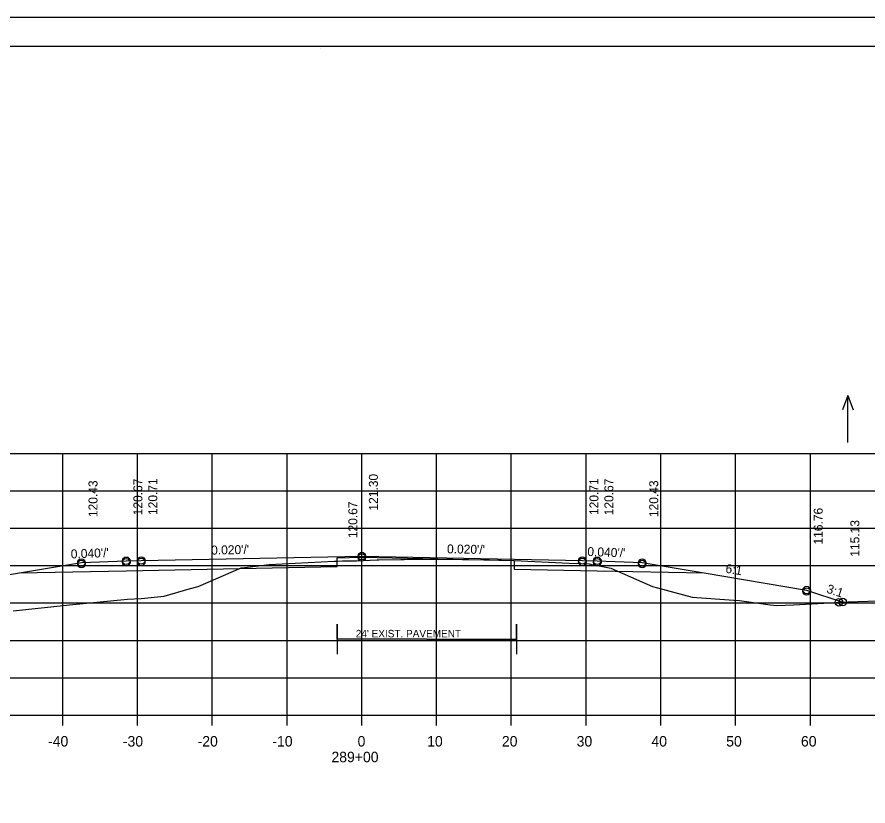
# Model space of a CAD drawing. Extents: x 1175611 to 1176402, y -433344 to -416213.
# Drawn here: x 1175734.9 to 1175848.7, y -417875.4 to -417769.9 of the extents above; entities that cross this region are included whole.
import ezdxf

# ---------------------------------------------------------------- set-up
doc = ezdxf.new("R2010")
doc.units = 0
for name, color, linetype in [('R_Alt Surface', 7, 'Continuous'), ('R_Axis', 7, 'Continuous'), ('R_Axis Annot', 7, 'Continuous'), ('R_Border', 7, 'Continuous'), ('R_Exist Surface', 7, 'Continuous'), ('R_Fin Surface', 7, 'Continuous'), ('R_Grid', 7, 'Continuous'), ('R_No Plot', 7, 'Continuous'), ('R_Water Annot', 7, 'Continuous'), ('R_Xsect Elev', 7, 'Continuous'), ('R_Xsect Slope', 7, 'Continuous')]:
    doc.layers.add(name, color=color, linetype=linetype)

msp = doc.modelspace()

# ---------------------------------------------------------------- linework, layer by layer
at = {"layer": 'R_Alt Surface'}
for q in [(1175777.67, -417853.04), (1175801.67, -417853.04)]:
    msp.add_line((1175789.67, -417853.04), q, dxfattribs=at)
for points in [[(1175735.2, -417844.19), (1175749.47, -417843.91), (1175777.67, -417843.34), (1175777.67, -417842.18), (1175780.97, -417842.11), (1175801.34, -417842.52), (1175801.34, -417843.68), (1175812.47, -417843.91), (1175826.75, -417844.19)], [(1175777.67, -417853.04), (1175777.67, -417851.04), (1175777.67, -417855.04)], [(1175801.67, -417853.04), (1175801.67, -417851.04), (1175801.67, -417855.04)]]:
    msp.add_lwpolyline(points, dxfattribs=at)
at = {"layer": 'R_Axis'}
for p, q in [((1175640.97, -417863.21), (1175920.97, -417863.21)), ((1175740.97, -417864.61), (1175740.97, -417863.21)), ((1175750.97, -417864.61), (1175750.97, -417863.21)), ((1175760.97, -417864.61), (1175760.97, -417863.21)), ((1175770.97, -417864.61), (1175770.97, -417863.21)), ((1175780.97, -417864.61), (1175780.97, -417863.21)), ((1175790.97, -417864.61), (1175790.97, -417863.21)), ((1175800.97, -417864.61), (1175800.97, -417863.21)), ((1175810.97, -417864.61), (1175810.97, -417863.21)), ((1175820.97, -417864.61), (1175820.97, -417863.21)), ((1175830.97, -417864.61), (1175830.97, -417863.21)), ((1175840.97, -417864.61), (1175840.97, -417863.21))]:
    msp.add_line(p, q, dxfattribs=at)
at = {"layer": 'R_Border'}
for p, q in [((1175622.97, -417773.75), (1175939.15, -417773.75)), ((1175775.49, -417774.01), (1175775.49, -417774.01)), ((1175775.49, -417774.01), (1175775.49, -417774.01))]:
    msp.add_line(p, q, dxfattribs=at)
at = {"layer": 'R_Exist Surface'}
msp.add_lwpolyline([(1175734.33, -417849.27), (1175741.86, -417848.45), (1175749.63, -417847.72), (1175751.44, -417847.61), (1175754.53, -417847.29), (1175757.88, -417846.31), (1175759.1, -417845.99), (1175760.43, -417845.41), (1175764.84, -417843.51), (1175765.33, -417843.47), (1175768.59, -417843.08), (1175777.28, -417842.64), (1175777.67, -417842.62), (1175777.7, -417842.62), (1175778.41, -417842.59), (1175778.62, -417842.59), (1175780.26, -417842.58), (1175783, -417842.45), (1175783.26, -417842.44), (1175786.18, -417842.42), (1175786.44, -417842.41), (1175786.62, -417842.41), (1175788.81, -417842.34), (1175788.94, -417842.34), (1175789.89, -417842.34), (1175790.05, -417842.34), (1175791.64, -417842.35), (1175791.88, -417842.35), (1175794.43, -417842.39), (1175794.73, -417842.39), (1175797.83, -417842.45), (1175798.06, -417842.46), (1175801.24, -417842.52), (1175801.34, -417842.52), (1175808.71, -417842.87), (1175811.39, -417843), (1175811.87, -417843.11), (1175812.51, -417843.22), (1175814.3, -417843.55), (1175818.43, -417845.39), (1175819.84, -417846.01), (1175820.54, -417846.2), (1175825.17, -417847.42), (1175830.72, -417847.82), (1175831.5, -417847.88), (1175835.58, -417848.45), (1175836.48, -417848.57), (1175838.73, -417848.45), (1175846.04, -417848.05), (1175855.38, -417847.77)], dxfattribs=at)
at = {"layer": 'R_Fin Surface'}
msp.add_lwpolyline([(1175715.06, -417848.62), (1175721.47, -417846.48), (1175735.2, -417844.19), (1175743.47, -417842.81), (1175749.47, -417842.57), (1175751.47, -417842.53), (1175780.97, -417841.94), (1175810.47, -417842.53), (1175812.47, -417842.57), (1175818.47, -417842.81), (1175826.75, -417844.19), (1175840.47, -417846.48), (1175845.3, -417848.09)], dxfattribs=at)
at = {"layer": 'R_Grid'}
for p, q in [((1175640.97, -417828.21), (1175920.97, -417828.21)), ((1175740.97, -417863.21), (1175740.97, -417828.21)), ((1175750.97, -417863.21), (1175750.97, -417828.21)), ((1175760.97, -417863.21), (1175760.97, -417828.21)), ((1175770.97, -417863.21), (1175770.97, -417828.21)), ((1175780.97, -417863.21), (1175780.97, -417828.21)), ((1175790.97, -417863.21), (1175790.97, -417828.21)), ((1175800.97, -417863.21), (1175800.97, -417828.21)), ((1175810.97, -417863.21), (1175810.97, -417828.21)), ((1175820.97, -417863.21), (1175820.97, -417828.21)), ((1175830.97, -417863.21), (1175830.97, -417828.21)), ((1175840.97, -417863.21), (1175840.97, -417828.21)), ((1175640.97, -417833.21), (1175920.97, -417833.21)), ((1175640.97, -417838.21), (1175920.97, -417838.21)), ((1175640.97, -417843.21), (1175920.97, -417843.21)), ((1175640.97, -417848.21), (1175920.97, -417848.21)), ((1175640.97, -417853.21), (1175920.97, -417853.21)), ((1175640.97, -417858.21), (1175920.97, -417858.21)), ((1175640.97, -417863.21), (1175920.97, -417863.21))]:
    msp.add_line(p, q, dxfattribs=at)
at = {"layer": 'R_No Plot'}
msp.add_line((1175610.57, -417769.86), (1175943.91, -417769.86), dxfattribs=at)
msp.add_lwpolyline([(1175610.57, -417769.86), (1175943.91, -417769.86), (1175943.91, -417983.2), (1175610.57, -417983.2)], close=True, dxfattribs=at)
for centre in [(1175749.47, -417842.57), (1175749.47, -417842.77), (1175751.47, -417842.53), (1175751.47, -417842.73), (1175780.97, -417841.94), (1175780.97, -417842.14), (1175810.47, -417842.53), (1175810.47, -417842.73), (1175812.47, -417842.57), (1175812.47, -417842.77), (1175743.47, -417842.81), (1175743.47, -417843.01), (1175818.47, -417842.81), (1175818.47, -417843.01), (1175840.47, -417846.48), (1175840.47, -417846.68), (1175844.79, -417848.12), (1175845.3, -417848.09), (1175845.3, -417848.09)]:
    msp.add_circle(centre, 0.5, dxfattribs=at)
at = {"layer": 'R_Water Annot'}
for p, q in [((1175845.98, -417820.47), (1175845.28, -417822.39)), ((1175845.98, -417826.75), (1175845.98, -417820.47)), ((1175845.98, -417820.47), (1175846.68, -417822.39))]:
    msp.add_line(p, q, dxfattribs=at)

# ---------------------------------------------------------------- texts
at = {"layer": 'R_Alt Surface'}
msp.add_text("24' EXIST. PAVEMENT", height=1, dxfattribs=at).set_placement((1175780.17, -417852.81))
at = {"layer": 'R_Axis Annot'}
for s, p in [('-40', (1175739.01, -417867.41)), ('-30', (1175749.01, -417867.41)), ('-20', (1175759.01, -417867.41)), ('-10', (1175769.01, -417867.41)), ('0', (1175780.41, -417867.41)), ('10', (1175789.71, -417867.41)), ('20', (1175799.71, -417867.41)), ('30', (1175809.71, -417867.41)), ('40', (1175819.71, -417867.41)), ('50', (1175829.71, -417867.41)), ('60', (1175839.71, -417867.41)), ('289+00', (1175776.91, -417869.51))]:
    msp.add_text(s, height=1.4, dxfattribs=at).set_placement(p)
at = {"layer": 'R_Xsect Elev'}
for s, p in [('120.43', (1175745.62, -417836.73)), ('120.67', (1175751.62, -417836.49)), ('120.71', (1175753.62, -417836.45)), ('121.30', (1175783.12, -417835.86)), ('120.71', (1175812.62, -417836.45)), ('120.67', (1175814.62, -417836.49)), ('120.43', (1175820.62, -417836.73)), ('120.67', (1175780.37, -417839.55)), ('116.76', (1175842.62, -417840.4)), ('115.13', (1175847.52, -417842.03))]:
    msp.add_text(s, height=1.2, rotation=90, dxfattribs=at).set_placement(p)
at = {"layer": 'R_Xsect Slope'}
for s, rotation, p in [("0.040'/'", 2.2906, (1175742.07, -417842.27)), ("0.020'/'", 1.1458, (1175760.83, -417841.75)), ("0.020'/'", 358.8542, (1175792.36, -417841.57)), ("0.040'/'", 357.7094, (1175811.12, -417841.92)), ('6:1', 350.5377, (1175829.55, -417844.15)), ('3:1', 341.5651, (1175843.04, -417846.81))]:
    msp.add_text(s, height=1.2, rotation=rotation, dxfattribs=at).set_placement(p)

doc.saveas('drawing.dxf')
